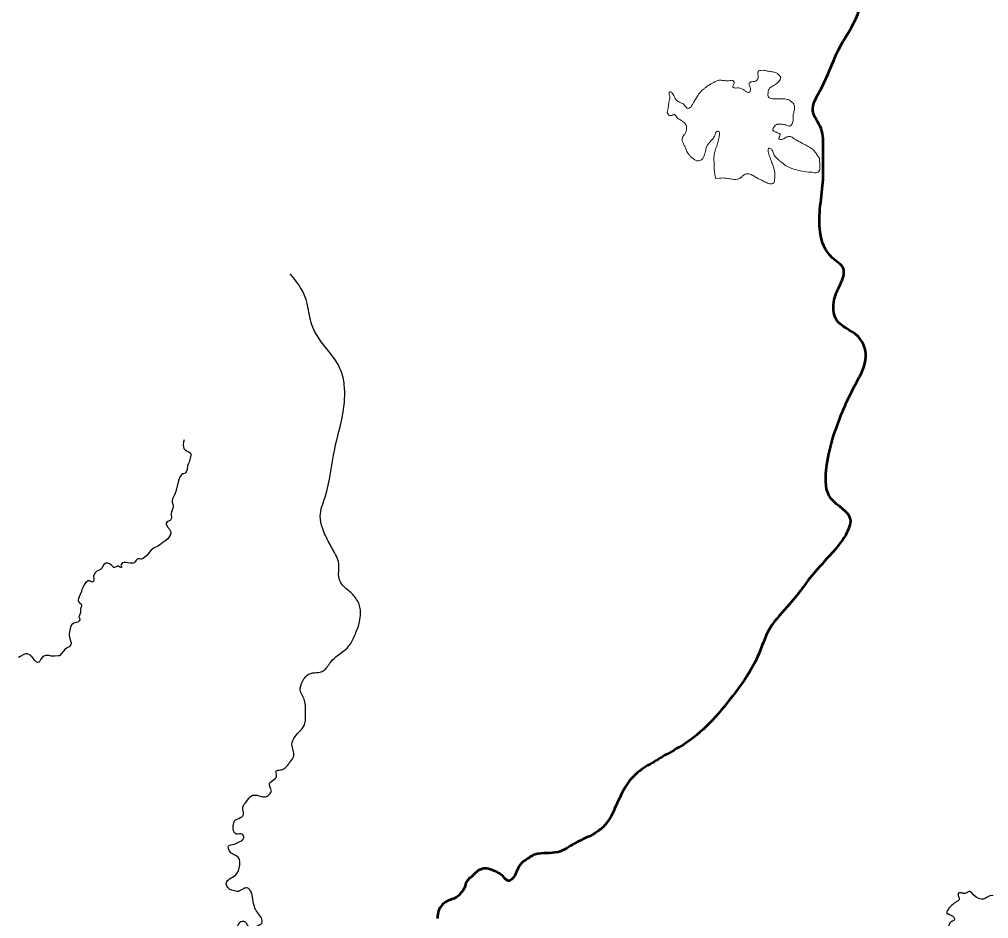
# Model space of a CAD drawing. Extents: x -1643653 to 4543381, y 1624270 to 13878484.
# Drawn here: x 660395 to 675404, y 8980875 to 8994810 of the extents above; entities that cross this region are included whole.
import ezdxf

# ---------------------------------------------------------------- set-up
doc = ezdxf.new("R2010")
doc.units = 0
doc.header["$LTSCALE"] = 200
for name, color, linetype, lineweight in [('1', 7, 'Continuous', 13), ('24', 7, 'Continuous', 25), ('29', 7, 'Continuous', 13)]:
    doc.layers.add(name, color=color, linetype=linetype, lineweight=lineweight)

msp = doc.modelspace()

# ---------------------------------------------------------------- linework, layer by layer
at = {"layer": '1', "lineweight": 25}
msp.add_spline([(814781, 9009175.5), (814787.2, 9009173.4), (814796.9, 9009173.4), (814799.4, 9009172.4), (814805.1, 9009174.5), (814805.6, 9009176.5), (814811.7, 9009179.5), (814811.7, 9009179.5), (814801.5, 9009181), (814790.7, 9009181.5), (814784.1, 9009183.1), (814777.4, 9009185.1), (814778.4, 9009175.5)], degree=3, dxfattribs=at)
at = {"layer": '24'}
for points in [[(662944.6, 8988294.3), (662933.9, 8988264.5), (662930.8, 8988212.8), (662935.7, 8988183.7), (662942, 8988161.2), (662952.7, 8988149.2), (662975.9, 8988129.6), (662990.3, 8988119.6), (663019.5, 8988107.8), (663043.9, 8988085.6), (663048.4, 8988076.3), (663048.3, 8988056.9), (663046.2, 8988029.9), (663031.3, 8987971.3), (663022.6, 8987946.5), (663007.5, 8987917.8), (662998.5, 8987891.6), (662992.8, 8987836), (662980.1, 8987798.6), (662967.5, 8987780.3), (662961.2, 8987776.1), (662937, 8987768.1), (662928.8, 8987768.5), (662917.2, 8987765.9), (662909.8, 8987761.3), (662910.2, 8987755.9), (662900.2, 8987744.4), (662881.1, 8987716.6), (662868.7, 8987689.6), (662859.1, 8987661.7), (662816.9, 8987494), (662795.1, 8987440), (662779.4, 8987410.5), (662766.1, 8987380.5), (662759.7, 8987355.7), (662760.5, 8987329.7), (662770.3, 8987299.2), (662776.3, 8987268.9), (662773.2, 8987230.4), (662750.7, 8987176.1), (662747.8, 8987147.2), (662750.7, 8987078.1), (662733.5, 8987051.9), (662682.2, 8987023.2), (662671.2, 8987009.9), (662669.6, 8987006.4), (662670.4, 8986982.2), (662680.7, 8986967.3), (662700.7, 8986932), (662721.3, 8986908.5), (662742, 8986867.5), (662739.8, 8986847.5), (662729.4, 8986818.5), (662712.3, 8986788.5), (662691.4, 8986759.3), (662664.5, 8986735.6), (662614.3, 8986704.3), (662563.9, 8986661.8), (662537.9, 8986646.2), (662473.7, 8986618), (662432.5, 8986576.9), (662367.2, 8986500.2), (662312.5, 8986456.8), (662284.8, 8986446.1), (662277.7, 8986446.1), (662255.7, 8986451.2), (662230.6, 8986450.2), (662217.3, 8986445.4), (662203.5, 8986430.2), (662186.3, 8986404.7), (662171.4, 8986388.8), (662154.9, 8986383.9), (662103.1, 8986382.8), (662045.6, 8986394.5), (662016, 8986395.1), (661990.2, 8986386.8), (661968.5, 8986362.9), (661965.9, 8986353.2), (661971.2, 8986340.5), (661976, 8986334.1), (661975.9, 8986320.3), (661973.7, 8986317.5), (661968.6, 8986315), (661965.1, 8986315.2), (661950.7, 8986320.2), (661928.6, 8986334), (661912.3, 8986334.6), (661908.3, 8986333.7), (661893.5, 8986325.1), (661868.8, 8986314.5), (661859.1, 8986312.5), (661855.5, 8986314.2), (661815.1, 8986355.3), (661789.5, 8986371.6), (661760.9, 8986383.6), (661736.2, 8986383.9), (661731.5, 8986382.7), (661704.9, 8986363.8), (661689.3, 8986338.9), (661676.2, 8986309.1), (661653.3, 8986283)], [(661653.3, 8986283), (661653.3, 8986283), (661620.5, 8986267.7), (661592, 8986257.3), (661570, 8986232.2), (661542.9, 8986189), (661542.8, 8986172), (661548.9, 8986142.3), (661547.8, 8986116.5), (661542.4, 8986103.6), (661531.7, 8986095.3), (661511.3, 8986093.1), (661479.9, 8986111.5), (661462.2, 8986110.9), (661419.1, 8986079.2), (661409.3, 8986062.1), (661386.5, 8986028.5), (661363.9, 8985972.9), (661356, 8985944.3), (661319.8, 8985860.8), (661311.5, 8985833.8), (661305.7, 8985809), (661306.3, 8985803.2), (661316.7, 8985781.1), (661327.7, 8985766.6), (661351.7, 8985752.2), (661358.2, 8985733.2), (661356.2, 8985718.2), (661347.7, 8985689.5), (661343.3, 8985662.6), (661343.6, 8985612.7)], [(661343.6, 8985612.7), (661317.2, 8985553.6), (661317.9, 8985549.5), (661330.3, 8985520.4), (661329.3, 8985505), (661322.5, 8985491.1), (661299.6, 8985468.5), (661239.9, 8985455.1), (661204.6, 8985431.5), (661193.6, 8985409.5), (661168.6, 8985320.2), (661165, 8985290.5), (661165.1, 8985261.8), (661169.5, 8985234.1), (661188.1, 8985180), (661194.4, 8985153.2), (661194.8, 8985134.1), (661192, 8985124.8), (661175.6, 8985097.4), (661167.9, 8985087.3), (661122.9, 8985065), (661099, 8985044.6), (661054, 8984988.1), (661020.8, 8984953.1), (661009, 8984947.1), (660997, 8984946.8), (660943.2, 8984939.7), (660914.5, 8984942.7), (660886.7, 8984943.9), (660855.7, 8984950.2), (660804, 8984950.1), (660760.6, 8984936.1), (660746.3, 8984920.8), (660728.4, 8984897.8), (660710.9, 8984864.1), (660702.3, 8984852), (660698.7, 8984850), (660679.1, 8984845.6), (660665.2, 8984848.7), (660653.6, 8984854.3), (660639, 8984867.3), (660627.7, 8984881.8), (660609.9, 8984910.2), (660583, 8984943), (660574.4, 8984945.2), (660570, 8984951.6), (660551.3, 8984962.6), (660517.2, 8984976.5), (660488.6, 8984976.7), (660461.5, 8984967.5), (660406.7, 8984937.2), (660380, 8984919.9)], [(675474, 8981229.5), (675446.5, 8981233.2), (675420.5, 8981226.1), (675370.6, 8981203.8), (675348.3, 8981188), (675322.3, 8981179), (675294.8, 8981178.1), (675267.7, 8981182.9), (675241.3, 8981190.6), (675217.6, 8981203.8), (675175.9, 8981239.8), (675137.9, 8981279), (675114.5, 8981294), (675101.3, 8981294.4), (675088.2, 8981289.5)]]:
    msp.add_lwpolyline(points, dxfattribs=at)
at = {"layer": '24', "lineweight": 53}
for points in [[(673192.8, 8986819.2), (673266.9, 8987063), (672967.2, 8987378.4), (672888.4, 8987819.9), (673046.1, 8988482.3), (673345.7, 8989160.4), (673503.4, 8989586.2), (673377.3, 8989901.6), (673046.1, 8990153.9), (673014.5, 8990469.3), (673109.2, 8990705.9), (673156.5, 8990942.4), (672983, 8991115.9), (672793.8, 8991510.2), (672841.1, 8992330.2), (672841.1, 8992787.6), (672809.5, 8993118.7), (672683.4, 8993386.8), (672809.5, 8993733.8), (673077.6, 8994335.6), (673377.3, 8994887.9), (673519.2, 8995534.8), (673535, 8995976.6), (673487.7, 8996159.6), (673676.9, 8996349), (674008.1, 8996727.7), (674355, 8997327.2), (674512.7, 8997705.9), (674843.9, 8997895.2), (675080.4, 8998053), (675033.1, 8998242.4), (675144.3, 8998385.5)], [(673192.8, 8986819.2), (673063.2, 8986639.7), (672744, 8986280.6), (672325.1, 8985752), (672015.9, 8985373), (671826.4, 8984934.1), (671477.3, 8984375.6), (670717.7, 8983597.6), (670425.1, 8983424.8), (670155.8, 8983265.2), (669913.1, 8983089), (669740.3, 8982846.3), (669627.2, 8982610.2), (669494.2, 8982364.2), (669361.2, 8982234.6), (668988.9, 8982038.4), (668736.2, 8981905.4), (668383.8, 8981868.8), (668230.9, 8981779.1)], [(668235.4, 8981781.7), (668180.4, 8981742.1), (668134.2, 8981686.6), (668075.1, 8981562.7), (668027, 8981492.5), (667967.9, 8981461), (667921.7, 8981488.8), (667871.8, 8981544.2), (667781.2, 8981597.9), (667585.3, 8981649.6), (667500.3, 8981618.2), (667420.8, 8981547.9), (667309.9, 8981425.9), (667293.3, 8981368.6), (667232.3, 8981272.4), (667158.4, 8981204), (667071.5, 8981167), (666929.2, 8981074.6), (666877.5, 8980963.6), (666866.4, 8980874.9)]]:
    msp.add_spline(points, degree=3, dxfattribs=at)
at = {"layer": '24'}
for points in [[(664298.6, 8982862), (664270.3, 8982972.1), (664352, 8983041.4), (664377.2, 8983088.6), (664374.1, 8983167.3), (664399.2, 8983173.6), (664471.6, 8983186.2), (664594.2, 8983312.1), (664644.6, 8983393.9), (664616.3, 8983573.3), (664663.5, 8983696.1), (664808.2, 8983875.5), (664827, 8984076.9), (664811.3, 8984253.2), (664745.2, 8984420), (664776.7, 8984549.1), (664902.5, 8984675), (665028.3, 8984690.7), (665100.7, 8984712.8), (665210.8, 8984844.9), (665468.7, 8985068.4), (665525.3, 8985137.7), (665607.1, 8985310.8), (665644.9, 8985405.2), (665666.9, 8985505.9), (665676.3, 8985638.1), (665663.8, 8985720), (665629.2, 8985801.8), (665575.7, 8985877.4), (665525.3, 8985927.7), (665372.8, 8986080.8), (665340.9, 8986176.3), (665340.9, 8986377.9), (665245.5, 8986600.8), (665192.5, 8986696.3), (665086.4, 8986929.8), (665054.6, 8987110.2), (665128.8, 8987407.4), (665277.3, 8988150.3), (665404.6, 8988702.2), (665425.8, 8989148), (665372.8, 8989370.8), (665234.9, 8989604.3), (664937.9, 8990039.5), (664863.7, 8990347.2), (664821.2, 8990506.4), (664587.9, 8990867.3)], [(673192.8, 8986819.2), (673063.2, 8986639.7), (672744, 8986280.6), (672325.1, 8985752), (672015.9, 8985373), (671826.4, 8984934.1), (671477.3, 8984375.6), (670717.7, 8983597.6), (670425.1, 8983424.8), (670155.8, 8983265.2), (669913.1, 8983089), (669740.3, 8982846.3), (669627.2, 8982610.2), (669494.2, 8982364.2), (669361.2, 8982234.6), (668988.9, 8982038.4), (668736.2, 8981905.4), (668383.8, 8981868.8), (668230.9, 8981779.1)], [(664176.8, 8978694.6), (664102.3, 8978856.1), (664040.3, 8978986.5), (663792, 8979030), (663618.2, 8979098.3), (663556.1, 8979148), (663351.3, 8979135.6), (663227.2, 8979172.8), (663189.9, 8979278.4), (663189.9, 8979408.8), (663233.3, 8979520.6), (663208.5, 8979682.1), (663239.6, 8979744.2), (663307.8, 8979756.7), (663388.5, 8979713.2), (663444.4, 8979657.3), (663500.3, 8979601.4), (663549.9, 8979582.8), (663622.2, 8979573.2), (663691.4, 8979607.8), (663732.3, 8979636.2), (663732.3, 8979680.2), (663700.8, 8979714.8), (663628.5, 8979733.7), (663600.2, 8979758.9), (663600.2, 8979790.4), (663622.2, 8979821.9), (663647.3, 8979834.5), (663697.7, 8979837.6), (663763.7, 8979850.2), (663826.7, 8979850.2), (663858.1, 8979850.2), (663883.3, 8979881.7), (663911.6, 8979938.3), (663836.1, 8980045.3), (663766.9, 8980108.3), (663744.9, 8980149.2), (663763.7, 8980190.1), (663804.6, 8980221.6), (663880.1, 8980234.2), (663914.7, 8980259.4), (663924.2, 8980316), (663870.7, 8980457.7), (663788.9, 8980633.9), (663763.7, 8980728.4), (663798.3, 8980800.8), (663823.5, 8980832.2), (663867.5, 8980835.4), (663892.7, 8980825.9), (663921, 8980775.6), (663968.2, 8980734.7), (664015.4, 8980734.7), (664053.1, 8980747.2), (664103.5, 8980775.6), (664147.5, 8980803.9), (664156.9, 8980844.8), (664112.9, 8980929.8), (664028, 8981077.7), (664006, 8981213.1), (663962, 8981322.8), (663918, 8981351.1), (663864.5, 8981338.5), (663785.8, 8981297.6), (663704.1, 8981310.2), (663641.2, 8981338.5), (663600.2, 8981433), (663647.4, 8981489.6), (663741.8, 8981549.4), (663807.9, 8981703.7), (663795.3, 8981810.7), (663656.9, 8981908.2), (663631.7, 8981996.4), (663716.6, 8982027.8), (663798.4, 8982062.5), (663870.8, 8982125.4), (663845.6, 8982185.2), (663757.5, 8982185.2), (663710.3, 8982241.9), (663710.3, 8982339.5), (663738.7, 8982402.4), (663792.1, 8982427.6), (663867.6, 8982493.7), (663855, 8982559.8), (663855, 8982603.9), (663911.7, 8982688.9), (663990.3, 8982780.1), (664053.2, 8982789.6), (664147.6, 8982767.6), (664219.9, 8982767.6), (664270.3, 8982802.2), (664298.6, 8982862)], [(668235.4, 8981781.7), (668180.4, 8981742.1), (668134.2, 8981686.6), (668075.1, 8981562.7), (668027, 8981492.5), (667967.9, 8981461), (667921.7, 8981488.8), (667871.8, 8981544.2), (667781.2, 8981597.9), (667585.3, 8981649.6), (667500.3, 8981618.2), (667420.8, 8981547.9), (667309.9, 8981425.9), (667293.3, 8981368.6), (667232.3, 8981272.4), (667158.4, 8981204), (667071.5, 8981167), (666929.2, 8981074.6), (666877.5, 8980963.6), (666866.4, 8980874.9)]]:
    msp.add_spline(points, degree=3, dxfattribs=at)
msp.add_open_spline([(675088.2, 8981289.5), (675084.6, 8981286.1), (675073.1, 8981281), (675059.7, 8981272.7), (675039.9, 8981265.7), (675019.6, 8981265.6), (674995.4, 8981268.7), (674982, 8981273.1), (674960.3, 8981278.1), (674940.6, 8981276.2), (674934.2, 8981266.7), (674930.4, 8981246.4), (674930.3, 8981233.3), (674939.2, 8981216.9), (674950, 8981194.1), (674950, 8981172.6), (674932.2, 8981151.7), (674910.5, 8981138.4), (674888.2, 8981126.9), (674870.8, 8981114.5), (674849.1, 8981094.2), (674823.7, 8981070.8), (674802, 8981051.2), (674784.8, 8981030.3), (674766.2, 8981002.1), (674758, 8980979.3), (674754.2, 8980961.6), (674762.4, 8980950.3), (674795.5, 8980943.4), (674824.7, 8980928.9), (674855.4, 8980911.6), (674866.2, 8980896.4), (674876.3, 8980876.2), (674874.2, 8980857.5), (674852.5, 8980838.7), (674834.8, 8980830.4), (674816.2, 8980826.5), (674798.8, 8980797.3), (674785.8, 8980771.4), (674778.7, 8980757.7), (674774.3, 8980746.3), (674774.3, 8980730.6), (674779.7, 8980710.9), (674789.6, 8980677.2), (674799.5, 8980647.8), (674809.4, 8980612.7), (674805.2, 8980583.2), (674774.2, 8980544.7), (674750.3, 8980520.8), (674739, 8980494.1), (674719.4, 8980460.5), (674681.4, 8980447.8), (674633.7, 8980443.5), (674600.1, 8980450.4), (674572.5, 8980450.3), (674553, 8980439), (674525.2, 8980417.8), (674494.6, 8980402.3), (674473.2, 8980385.5), (674449, 8980368.7), (674429.1, 8980349.2), (674417.7, 8980318.3), (674418.2, 8980300.5), (674418.2, 8980271.1), (674421.1, 8980248.6), (674435.4, 8980221.9), (674452.6, 8980193.8), (674461.2, 8980171.3), (674452.6, 8980146.1), (674437, 8980126.5), (674405.6, 8980106.4), (674374.2, 8980081.3), (674342.8, 8980050.5), (674311.5, 8980012.7), (674298.6, 8979983.2), (674290.1, 8979952.4), (674283, 8979903.3), (674270.2, 8979852.8), (674250.5, 8979810.5), (674243.8, 8979793.3), (674225.4, 8979755.1)], degree=3, dxfattribs=at)
at = {"layer": '29'}
for points in [[(672287.3, 8993570), (672277.3, 8993572), (672251.3, 8993576.8), (672187.2, 8993579.6), (672169, 8993579.4), (672114.8, 8993578.7), (672051.1, 8993579.7), (672019.9, 8993586.5), (671992.8, 8993601), (671983.3, 8993634.9), (671988.9, 8993664.1), (671992, 8993710.8), (671996.5, 8993724.4), (672010, 8993743.8), (672038.4, 8993766.7), (672071.6, 8993784.9), (672112.5, 8993807.9), (672135.5, 8993825.9), (672155.3, 8993844.6), (672178.4, 8993877.2), (672182.6, 8993908), (672177.8, 8993927.6), (672143.6, 8993963.2), (672103.1, 8993988.9), (672067.9, 8993995.7), (671996, 8994002.4), (671921.7, 8994020.7), (671880.1, 8994021.2), (671842.6, 8994012), (671834.6, 8994000.6), (671828.8, 8993979.5), (671835, 8993942.7), (671836.3, 8993908.2), (671830, 8993887.2), (671821.8, 8993873.8), (671805.7, 8993858.5), (671783.2, 8993847.5), (671753.4, 8993843.9), (671723, 8993843.7), (671691.7, 8993823.9), (671694.3, 8993802), (671699.2, 8993786.3), (671708.6, 8993761.6), (671715.2, 8993742.2), (671717.3, 8993707.9), (671705.3, 8993686.4), (671693.2, 8993678.1), (671668.1, 8993677.4), (671637.3, 8993696.5), (671611.1, 8993723.9), (671553.6, 8993748.2), (671507, 8993746), (671470.5, 8993745.2), (671446.1, 8993751.7), (671435.8, 8993770.2), (671455.4, 8993801.4), (671465.1, 8993818.8), (671465.7, 8993837.7), (671440.2, 8993865.7), (671421.7, 8993866.8), (671373.2, 8993852.5), (671335.8, 8993857.5), (671258.6, 8993867.8), (671222.8, 8993869.6), (671191.5, 8993858), (671130.2, 8993823.4), (671094.4, 8993805.6), (671028.7, 8993761.8), (670995.5, 8993734), (670969.3, 8993712.5), (670930.2, 8993675.7), (670895.2, 8993625), (670853.7, 8993552.1), (670844.5, 8993535.9), (670827.6, 8993506.1), (670793.5, 8993450.8), (670770.2, 8993430.7), (670735.1, 8993424.6), (670692.3, 8993478.4), (670683.1, 8993493.6), (670672.7, 8993503.2), (670664.8, 8993507.9), (670635.7, 8993515.1), (670568.2, 8993553.2), (670548.9, 8993586.9), (670540.1, 8993605.8), (670531.4, 8993625.9), (670509.8, 8993663.8), (670490.8, 8993681.8), (670471.8, 8993688.8), (670461.9, 8993683.4), (670454.1, 8993668), (670455.3, 8993645.3), (670461.5, 8993627.8), (670468.6, 8993602.9), (670466.2, 8993569.7), (670458.6, 8993545.2), (670455.3, 8993536), (670446, 8993504.3), (670441.5, 8993420.9), (670427.4, 8993368.2)], [(672783.3, 8992660.9), (672763.7, 8992684.7), (672758.1, 8992692.1), (672744.4, 8992712.4), (672724.1, 8992745.7), (672715, 8992758.6), (672698.9, 8992776.7), (672677.2, 8992796.1), (672646.5, 8992818.2), (672610, 8992840.6), (672577.1, 8992858.8), (672534.4, 8992881.1), (672481.6, 8992908.4), (672421.3, 8992942.6), (672383.8, 8992967.4), (672362.6, 8992982), (672332.2, 8992996.7), (672332.2, 8992996.7), (672292.7, 8992993.8), (672282.5, 8992989.5), (672273.5, 8992984.9), (672245.5, 8992966.9), (672215.4, 8992950.5), (672172.7, 8992946.5), (672156.3, 8992955), (672154.6, 8992963.6), (672170.3, 8993002.2), (672175.6, 8993019.4), (672171.6, 8993033.3), (672164.1, 8993039.2), (672128.3, 8993055.4), (672120.1, 8993059.2), (672099.8, 8993067.6), (672074.8, 8993077), (672064.8, 8993083.4), (672059.3, 8993094.3), (672061.3, 8993108.6), (672075.1, 8993135.9), (672092, 8993159.4), (672116.3, 8993180), (672127.6, 8993184.8), (672147, 8993188.8), (672214.2, 8993184.9), (672237.5, 8993180.2), (672263.4, 8993173.2), (672289.2, 8993163.5), (672320.8, 8993154.6), (672336.4, 8993158.2), (672339.1, 8993159.8), (672364.5, 8993190.9), (672374.3, 8993224.5), (672377.2, 8993253.4), (672377.9, 8993300.6), (672373.7, 8993330.3), (672395.8, 8993394.4), (672400.8, 8993443), (672385.3, 8993511.6), (672311, 8993564.5), (672297.3, 8993567.9), (672287.3, 8993570)], [(670427.4, 8993368.2), (670452.6, 8993324.3), (670466.7, 8993314.6), (670493.8, 8993319.8), (670532.4, 8993337.6), (670546.3, 8993334.1), (670556.8, 8993320.1), (670578.5, 8993281.7), (670602.8, 8993264.5), (670622.4, 8993256.7), (670647, 8993245.8), (670688.5, 8993210.5)], [(670688.5, 8993210.5), (670709.4, 8993190.3), (670728, 8993153.2), (670728.4, 8993120.5), (670722.7, 8993078.2), (670706, 8993039.7), (670689.4, 8993019.2), (670673.2, 8992997.8), (670657.9, 8992962.2), (670656.1, 8992933.3), (670679.9, 8992880.7), (670703.1, 8992833.2), (670723.7, 8992776.5), (670757.4, 8992714.9), (670787.5, 8992685.3), (670830.5, 8992650.7), (670864.6, 8992625), (670909.2, 8992606.7), (670984.1, 8992645.7), (671014.1, 8992746), (671032, 8992826), (671045.2, 8992864), (671076.8, 8992891.9), (671113.3, 8992937.6), (671153.4, 8992980), (671173.9, 8993046.7), (671183.5, 8993063.5), (671210.8, 8993079.8), (671226.3, 8993077.8), (671239.3, 8993058.6), (671239.1, 8993029.8), (671225.8, 8992970.3), (671217.4, 8992922.6), (671207, 8992881.7), (671191.1, 8992842.9), (671157.3, 8992746.1), (671151.9, 8992706.6), (671150.1, 8992644.5), (671151.6, 8992597.3), (671153.2, 8992542.1), (671154.2, 8992500), (671155.5, 8992470), (671163.5, 8992402.2), (671177, 8992336.7)], [(672091.2, 8992443.4), (672079.6, 8992502.2), (672070.2, 8992533.8), (672054, 8992576), (672043.6, 8992600.7), (672032.2, 8992629), (672021.2, 8992659.8), (672000.2, 8992721.3), (671990.7, 8992760.8), (671989.2, 8992803.8), (671999.4, 8992815.2), (672010.4, 8992815.6), (672034, 8992806.2), (672048.6, 8992792.3), (672064.5, 8992758.7), (672072.2, 8992732.7), (672083.5, 8992697.2), (672154.7, 8992626), (672169.9, 8992615.5), (672272.3, 8992533.6), (672350.7, 8992501.8), (672389.2, 8992484.1), (672530.3, 8992456), (672598.2, 8992443.3), (672667.5, 8992440.1)], [(672667.5, 8992440.1), (672705.9, 8992430.7), (672736.3, 8992430.2), (672763, 8992439.4), (672785.3, 8992460.1), (672791.9, 8992513.5), (672788.5, 8992554.9), (672786.2, 8992621.1), (672783.3, 8992660.9)], [(671177, 8992336.7), (671223.8, 8992349.4), (671288.8, 8992355.7), (671389.5, 8992340), (671401.1, 8992337.8), (671456.1, 8992328), (671526.8, 8992329), (671572.2, 8992361.2), (671605.9, 8992394.5), (671628.6, 8992412.4), (671668.4, 8992424.7), (671745.1, 8992398.6), (671805.9, 8992359.2), (671839.2, 8992341.8), (671890.9, 8992316.4), (671944.7, 8992286.7), (671980, 8992271.3), (672014.7, 8992262.6), (672049, 8992258.1), (672079, 8992273.3), (672086.6, 8992300.4), (672092.5, 8992354.4), (672093.5, 8992378.9), (672091.2, 8992443.4)]]:
    msp.add_open_spline(points, degree=3, dxfattribs=at)

doc.saveas('drawing.dxf')
